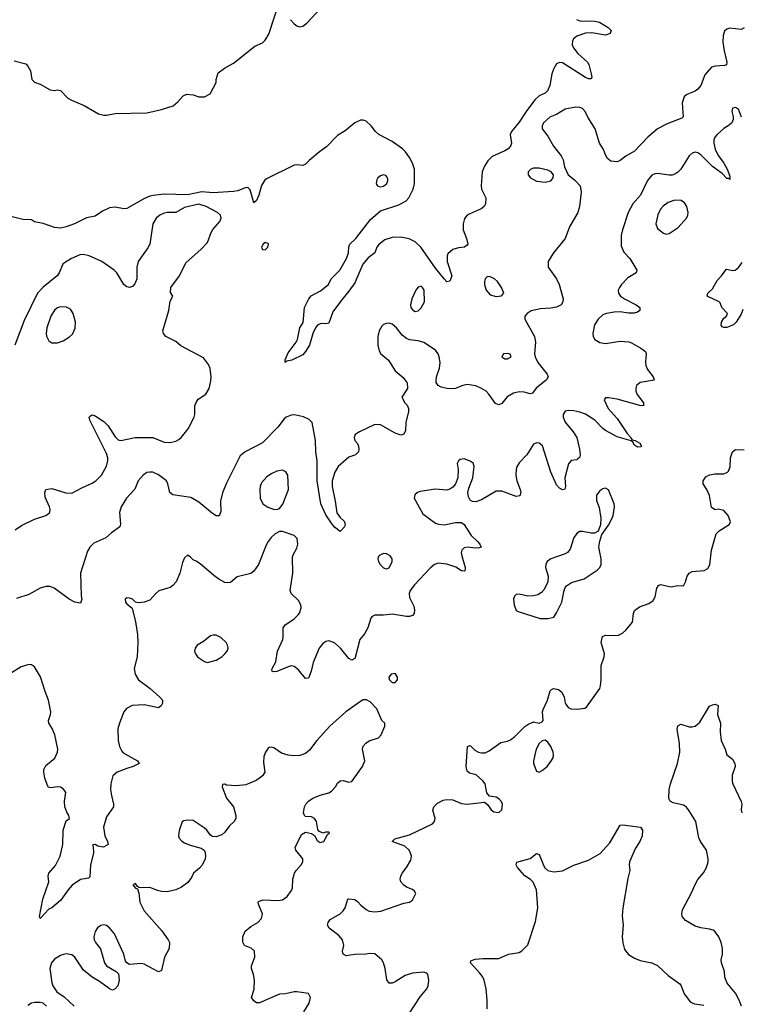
# Model space of a CAD drawing. Header units: inches. Extents: x 1449094 to 1618372, y 389908 to 534307.
# Tile 355 of 494: x 1531128 to 1536130, y 515682 to 522505. Entities that reach past the tile are written whole.
import ezdxf

# ---------------------------------------------------------------- set-up
doc = ezdxf.new("R2010")
doc.units = ezdxf.units.IN
doc.header["$MEASUREMENT"] = 0
doc.layers.add('B5531', color=7, linetype='Continuous')
doc.layers.add('B5532', color=7, linetype='Continuous')

msp = doc.modelspace()

# ---------------------------------------------------------------- linework, layer by layer
at = {"layer": 'B5531', "color": 5}
for points, elevation in [([(1535484.9, 520000), (1535430, 519992.1), (1535404.9, 519970), (1535399, 519950), (1535399.7, 519930), (1535407.9, 519907.9), (1535452.4, 519850), (1535452, 519830), (1535427.9, 519832.1), (1535270, 519874.8), (1535210, 519884.2), (1535190, 519885.2), (1535180.5, 519870), (1535208.3, 519810), (1535270, 519742.8), (1535338.3, 519638.3), (1535364.9, 519610), (1535364.5, 519604.5), (1535374.6, 519594.6), (1535394.8, 519590), (1535426, 519570), (1535438, 519550), (1535434, 519546), (1535410, 519543.7), (1535390, 519557.2), (1535377.5, 519577.5), (1535365.8, 519585.8), (1535270, 519614.8), (1535190, 519657.6), (1535170, 519672.4), (1535115.3, 519730), (1535050, 519770.7), (1535010, 519786), (1534970, 519794.2), (1534930, 519797.6), (1534910, 519792.8), (1534894.6, 519770), (1534894.9, 519750), (1534910, 519717), (1534965.7, 519650), (1534990.2, 519610.2), (1535009.1, 519530), (1535012.6, 519490), (1535007.5, 519472.5), (1534998.2, 519461.8), (1534990, 519455.6), (1534950, 519449.6), (1534931.5, 519428.5), (1534908, 519330), (1534912.2, 519270), (1534907.3, 519252.7), (1534890, 519247.8), (1534870, 519259.6), (1534850, 519280.9), (1534810.8, 519370), (1534751.9, 519551.9), (1534730, 519571.5), (1534710, 519573.6), (1534690, 519563.7), (1534642.8, 519490), (1534590, 519435.4), (1534573.1, 519406.9), (1534568.5, 519390), (1534568, 519350), (1534575.1, 519310), (1534597.8, 519250), (1534600.9, 519230), (1534593.9, 519206.1), (1534570, 519201.1), (1534470, 519237.6), (1534430, 519237.8), (1534330, 519179.2), (1534290, 519164.7), (1534266.2, 519166.2), (1534250, 519176), (1534238, 519198), (1534233.6, 519230), (1534240.8, 519259.2), (1534270, 519331.3), (1534279.5, 519410), (1534271.1, 519431.1), (1534250, 519445.2), (1534210, 519462), (1534182, 519458), (1534170, 519448), (1534161, 519430), (1534167.3, 519387.3), (1534165.5, 519330), (1534148.2, 519290), (1534130, 519267), (1534108.9, 519251.1), (1534090, 519245.1), (1534010, 519252.2), (1533903.4, 519236.6), (1533884.7, 519230), (1533866.8, 519213.2), (1533862.8, 519190), (1533921.5, 519081.5), (1534010, 519016.3), (1534030, 519008.4), (1534070, 519004.9), (1534150, 519021.6), (1534190, 519022), (1534210, 519007.3), (1534256.5, 518930), (1534301.3, 518890), (1534317.1, 518870), (1534326, 518850), (1534315.6, 518844.4), (1534290, 518843.1), (1534230, 518851.1), (1534210, 518846), (1534192.4, 518830), (1534188.9, 518810), (1534191.8, 518790), (1534217.1, 518710), (1534216.3, 518690), (1534210, 518682.7), (1534190, 518685.1), (1534151, 518711), (1534090, 518732.6), (1534030, 518738.4), (1534002.8, 518730), (1533974.4, 518705.6), (1533865.5, 518590), (1533834.9, 518550), (1533828.2, 518530), (1533830, 518502), (1533860.4, 518440.4), (1533865.2, 518414.8), (1533862, 518390), (1533850, 518376), (1533830.4, 518369.6), (1533809.6, 518369.6), (1533710, 518385.1), (1533650, 518378), (1533590, 518379.3), (1533571.3, 518370), (1533563, 518357), (1533541.6, 518290), (1533517.1, 518250), (1533484.9, 518210), (1533454.1, 518085.9), (1533450, 518078), (1533430, 518067.3), (1533410, 518079.6), (1533350.7, 518150.7), (1533310, 518186.3), (1533270, 518200.4), (1533250, 518196.9), (1533230, 518183.5), (1533205, 518150), (1533163.1, 518050), (1533148.5, 517991.5), (1533130, 517942), (1533110, 517939), (1533060.1, 518000.1), (1533030, 518023.7), (1533010, 518027), (1532990, 518021.6), (1532909.5, 517989.5), (1532886.8, 517986.8), (1532878, 517990), (1532876.4, 517996.4), (1532877.2, 518010), (1532903.9, 518056.1), (1532915.6, 518130), (1532951.5, 518210), (1532955.1, 518230), (1532953.6, 518290), (1532967.4, 518312.6), (1533028.5, 518351.5), (1533059.4, 518380.6), (1533067.9, 518392.1), (1533078.4, 518430), (1533076.2, 518450), (1533060.8, 518480.8), (1533010, 518529.4), (1533003, 518550), (1533022.2, 518670), (1533018.3, 518781.7), (1533022.7, 518797.3), (1533050, 518842.8), (1533055.4, 518870), (1533051.1, 518911.1), (1533030, 518932), (1532950, 518959), (1532930, 518959), (1532898.5, 518941.5), (1532870, 518916), (1532850.4, 518889.6), (1532836.1, 518863.9), (1532783.1, 518730), (1532750, 518683.7), (1532730, 518667.6), (1532636.4, 518643.6), (1532590, 518605.1), (1532570, 518602.4), (1532550, 518606.3), (1532507.5, 518627.5), (1532472.7, 518652.7), (1532390, 518726), (1532355.3, 518750), (1532330, 518761.2), (1532310, 518784), (1532290, 518794), (1532270, 518775.3), (1532255.6, 518744.4), (1532238, 518670), (1532212.7, 518610), (1532190, 518583.7), (1532170.8, 518570), (1532092.5, 518547.5), (1532070.4, 518529.6), (1532030, 518483.7), (1531990, 518469.4), (1531950, 518465.2), (1531930, 518468.7), (1531910, 518488.7), (1531890, 518497.2), (1531870, 518499), (1531858, 518490), (1531861, 518470), (1531870, 518458), (1531907.1, 518427.1), (1531930, 518332), (1531944.6, 518244.6), (1531947.3, 518192.7), (1531941.3, 518090), (1531922.4, 518010), (1531928.4, 517970), (1531950.4, 517930), (1532031.1, 517871.1), (1532100.4, 517810), (1532117, 517790), (1532117.3, 517770), (1532108.7, 517750), (1532090, 517737.6), (1531990, 517757.5), (1531908.1, 517751.9), (1531867.5, 517732.5), (1531850.4, 517710), (1531818.7, 517630), (1531809.2, 517590.8), (1531810.3, 517510), (1531820.3, 517470), (1531835.4, 517435.4), (1531845, 517424.9), (1531944, 517370), (1531956, 517350), (1531914.8, 517330), (1531870, 517317.2), (1531802.8, 517290), (1531773.7, 517266.3), (1531759.5, 517210), (1531758, 517170), (1531763.1, 517130), (1531779.1, 517070), (1531777.3, 517050), (1531730, 516981.2), (1531708.8, 516910), (1531716.9, 516850), (1531737.6, 516810), (1531740.5, 516790), (1531707.7, 516772.3), (1531670, 516778), (1531650, 516789.5), (1531631.6, 516788.4), (1531637.5, 516777.5), (1531639.2, 516730), (1531618.5, 516650), (1531614.9, 516565.1), (1531604.5, 516555.5), (1531550, 516547.6), (1531492.4, 516507.6), (1531463.4, 516476.6), (1531410, 516402), (1531351.3, 516350), (1531330, 516342), (1531270, 516278), (1531264, 516290), (1531287.2, 516410), (1531329.6, 516530), (1531324.5, 516570), (1531329.4, 516590), (1531375.1, 516644.9), (1531408.2, 516710), (1531427, 516790), (1531428.7, 516890), (1531450, 516954), (1531473.2, 516970), (1531469.5, 516990), (1531453.8, 517013.8), (1531440.8, 517050), (1531439, 517090), (1531448.2, 517150), (1531441.3, 517161.3), (1531430, 517174.4), (1531410, 517186), (1531390, 517188.7), (1531342.7, 517182.7), (1531326, 517186), (1531302.4, 517250), (1531294, 517290), (1531294.5, 517310), (1531310, 517336.3), (1531371.1, 517388.9), (1531389.6, 517430), (1531392.8, 517450), (1531372.2, 517550), (1531353.4, 517593.4), (1531329.7, 517630), (1531328.4, 517650), (1531342.2, 517690), (1531343.9, 517710), (1531328.4, 517790), (1531303.5, 517850), (1531271, 517951), (1531230, 518022), (1531210, 518034), (1531190, 518037.2), (1531138, 518022), (1531070, 517979.6)], 560), ([(1531097.2, 518970), (1531140.1, 518999.9), (1531230, 519043.8), (1531308.7, 519070), (1531336, 519090), (1531339.3, 519110), (1531335.1, 519130), (1531304.1, 519195.9), (1531300.9, 519230), (1531309.6, 519250.4), (1531350, 519256.3), (1531447, 519227), (1531490, 519225.3), (1531557.8, 519262.2), (1531630, 519292.8), (1531655, 519310), (1531694.4, 519350), (1531730, 519410.5), (1531739.8, 519450), (1531738.9, 519470), (1531730, 519498.4), (1531613.2, 519730), (1531609, 519750), (1531619, 519761), (1531630, 519766), (1531650, 519760.7), (1531710, 519722), (1531740.4, 519690), (1531790, 519614.4), (1531810, 519594.4), (1531830, 519590.3), (1531929.3, 519609.3), (1532050, 519610.1), (1532130, 519578.2), (1532170, 519574.8), (1532210, 519585.2), (1532230, 519596.5), (1532250, 519612.6), (1532295.8, 519670), (1532336.8, 519750), (1532342.4, 519770), (1532341, 519830), (1532350, 519853.4), (1532365.2, 519874.8), (1532418.3, 519910), (1532440.4, 519950), (1532450.9, 519990), (1532452, 520000)], 540), ([(1533805.6, 520000), (1533813.4, 519990), (1533817.3, 519950), (1533778, 519890), (1533798.8, 519850), (1533814, 519834), (1533823.8, 519810), (1533823.1, 519790), (1533805.3, 519714.7), (1533801.3, 519658.7), (1533790, 519633.2), (1533770, 519627.3), (1533730, 519639.6), (1533630, 519696.9), (1533590, 519699.5), (1533482.8, 519650), (1533454, 519630), (1533445.5, 519610), (1533450.6, 519590), (1533468.7, 519568.7), (1533475.8, 519550), (1533479.5, 519530), (1533476.4, 519510), (1533454.8, 519490), (1533410, 519473.1), (1533336.6, 519410), (1533312.3, 519370), (1533293, 519310), (1533293.7, 519270), (1533315.6, 519170), (1533327.3, 519087.3), (1533350, 519054.8), (1533377.3, 519030), (1533384.9, 519010), (1533380.5, 518990), (1533350, 518959.3), (1533310, 518988.2), (1533290, 519015.6), (1533250, 519073.6), (1533214.5, 519150), (1533189.1, 519310), (1533190.6, 519449.4), (1533180.5, 519510), (1533177.6, 519590), (1533154.2, 519714.2), (1533135.5, 519735.5), (1533094.2, 519754.2), (1533032.1, 519767.9), (1533010, 519765.4), (1532975.5, 519750), (1532961.7, 519738.3), (1532917.9, 519682.1), (1532810, 519572.1), (1532690.4, 519510), (1532657.2, 519482.8), (1532558.9, 519290), (1532534.3, 519225.7), (1532520.8, 519170), (1532523, 519097), (1532510, 519067), (1532490, 519068.3), (1532463.4, 519083.4), (1532370, 519161.1), (1532314.6, 519194.6), (1532190, 519213.6), (1532169.6, 519230), (1532154.7, 519290), (1532145.1, 519310), (1532090, 519350.8), (1532050, 519369.7), (1532030, 519370.9), (1532010, 519367.8), (1531983.7, 519350), (1531948.8, 519310), (1531927.1, 519252.9), (1531868.8, 519190), (1531830.3, 519130), (1531818.9, 519090), (1531826, 519010), (1531822, 518990), (1531764, 518950), (1531724.6, 518915.4), (1531642, 518878), (1531613.1, 518850), (1531596.7, 518823.3), (1531548.9, 518670), (1531554, 518514), (1531559.1, 518490), (1531550, 518462), (1531509.4, 518469.4), (1531470, 518489), (1531366.2, 518566.2), (1531336.4, 518576.4), (1531310, 518578.3), (1531270, 518566.6), (1531190, 518523.1), (1531105.1, 518494.9)], 540), ([(1534768.6, 520000), (1534708.4, 519951.6), (1534682, 519918), (1534667.1, 519912.9), (1534624.4, 519924.4), (1534590, 519927.1), (1534550, 519918), (1534507.7, 519892.3), (1534470, 519846.6), (1534450, 519836), (1534425.4, 519845.4), (1534380.5, 519910), (1534360.5, 519930), (1534329.6, 519950), (1534290, 519967.6), (1534230, 519976.8), (1534192.1, 519967.9), (1534150, 519949.7), (1534130, 519946.9), (1534090, 519949.7), (1534050, 519959.7), (1534029.2, 519970), (1534014.5, 519990), (1534015.5, 520000)], 540), ([(1533826.2, 515613.8), (1533904.9, 515735.1), (1533949.7, 515790.3), (1533959.6, 515810), (1533964.7, 515850), (1533956.9, 515890), (1533950, 515898.4), (1533930, 515904.2), (1533850, 515897.1), (1533799.1, 515880.9), (1533730, 515837.7), (1533710, 515829.7), (1533690, 515829.5), (1533672.8, 515852.8), (1533662, 515930), (1533649.7, 515969.7), (1533638, 515990), (1533590, 516031.8), (1533550, 516035.1), (1533530.3, 516029.7), (1533450, 516028.4), (1533390, 516019.3), (1533370, 516029.2), (1533366.6, 516050), (1533374.5, 516090), (1533366, 516130), (1533339.3, 516159.3), (1533273.2, 516210), (1533261.2, 516230), (1533265.2, 516250), (1533281.2, 516270), (1533349.4, 516310), (1533369.6, 516330), (1533384.5, 516350), (1533402, 516410), (1533406.8, 516413.2), (1533450, 516407.7), (1533470, 516395.5), (1533492.7, 516370), (1533530, 516339.5), (1533550, 516328.8), (1533590, 516322.6), (1533632.2, 516327.8), (1533790, 516382.8), (1533829.3, 516390.7), (1533850, 516404.7), (1533873.2, 516450), (1533865.6, 516465.6), (1533850, 516479), (1533810, 516494), (1533790, 516509), (1533769.3, 516530), (1533766, 516550), (1533769.4, 516570), (1533779.3, 516590), (1533809.5, 516630), (1533838.6, 516681.4), (1533844.2, 516710), (1533838, 516730), (1533827.1, 516750), (1533797.7, 516777.7), (1533710, 516811), (1533729, 516830), (1533830, 516855.9), (1533990, 516933), (1534003.6, 516950), (1534008.3, 516970), (1533991.3, 517028.7), (1533998, 517050), (1534023.1, 517076.9), (1534062.9, 517097.1), (1534090, 517101.1), (1534130, 517098.4), (1534190, 517074.4), (1534230, 517068.4), (1534350, 517082.8), (1534370, 517066.8), (1534396.3, 517030), (1534415.6, 517015.6), (1534450, 517010.5), (1534471.3, 517030), (1534473.7, 517070), (1534465.6, 517090), (1534450, 517107.3), (1534430, 517117.6), (1534385.6, 517125.6), (1534367.2, 517147.2), (1534354, 517210), (1534338.7, 517230), (1534291.6, 517271.6), (1534245.2, 517285.2), (1534230, 517297.2), (1534222, 517330), (1534232.1, 517467.9), (1534250, 517474.9), (1534284.1, 517444.1), (1534309.4, 517429.4), (1534330, 517424.2), (1534354.1, 517425.9), (1534382, 517438), (1534464.1, 517495.9), (1534510, 517506), (1534530, 517514.9), (1534561.2, 517538.8), (1534630, 517608), (1534650, 517622), (1534690, 517639.1), (1534730, 517630.6), (1534750, 517638.8), (1534756.2, 517650), (1534752, 517708), (1534755.9, 517724.1), (1534787.3, 517790), (1534805.6, 517854.4), (1534815.1, 517864.9), (1534828, 517870), (1534863.4, 517863.4), (1534886.2, 517846.2), (1534902.4, 517810), (1534908.7, 517770), (1534930, 517739.3), (1534950, 517730.4), (1534991.5, 517728.5), (1535045.6, 517734.4), (1535058, 517742), (1535149.3, 517870), (1535154.5, 517890), (1535159.5, 517930), (1535158, 518030), (1535179.3, 518090), (1535180.9, 518110), (1535159.3, 518190), (1535169.2, 518230), (1535190, 518240.7), (1535250, 518237.1), (1535279.6, 518240.4), (1535305.8, 518254.2), (1535330, 518274), (1535377, 518330), (1535382.7, 518390), (1535389.3, 518410.7), (1535424.1, 518435.9), (1535490, 518460.7), (1535519.1, 518480.9), (1535533.8, 518506.2), (1535545.2, 518565.2), (1535556, 518584), (1535570, 518591), (1535644, 518576), (1535690, 518584.7), (1535730, 518582), (1535744, 518610), (1535754, 518650), (1535768, 518670), (1535790, 518681), (1535872.7, 518687.3), (1535898, 518702), (1535912.7, 518727.3), (1535922.7, 518830), (1535957.2, 518942.8), (1535977.5, 518962.5), (1536038.6, 519001.4), (1536048.7, 519010), (1536054.6, 519025.4), (1536039.3, 519070), (1536010, 519105.2), (1535970, 519112.3), (1535949.4, 519109.4), (1535924.5, 519124.5), (1535910, 519208.7), (1535891.6, 519250), (1535866.6, 519290), (1535867, 519310), (1535883.5, 519336.5), (1535910, 519352.2), (1535950, 519358.7), (1536010, 519359.3), (1536034, 519370), (1536042.5, 519377.5), (1536054.3, 519405.7), (1536056.3, 519470), (1536068.3, 519511.7), (1536090, 519526), (1536150, 519525.7)], 560), ([(1533098.4, 515630), (1533134.5, 515690), (1533144.5, 515730), (1533130, 515757.2), (1533050, 515768.3), (1533030, 515768.4), (1532970, 515754), (1532928.4, 515751.6), (1532790, 515692.7), (1532770, 515693.2), (1532750, 515706), (1532734, 515730), (1532752.3, 515787.7), (1532755.1, 515850), (1532749.6, 515890), (1532734, 515930), (1532734, 515950), (1532757.4, 516010), (1532755.1, 516050), (1532732.4, 516072.4), (1532685.2, 516090), (1532673.6, 516113.6), (1532674.7, 516150), (1532691.2, 516190), (1532730, 516221.5), (1532779.5, 516250), (1532803.8, 516276.2), (1532811.8, 516310), (1532784.7, 516370), (1532780.9, 516390), (1532784.4, 516395.6), (1532814.6, 516405.4), (1532918.4, 516401.6), (1532950, 516405.5), (1532982.4, 516430), (1533011.8, 516470), (1533019.6, 516490), (1533020.7, 516550), (1533033.3, 516590), (1533043.5, 516610), (1533079.6, 516650), (1533091.3, 516670), (1533091.1, 516691.1), (1533042, 516750), (1533038, 516770), (1533082, 516858), (1533110, 516874.8), (1533150, 516866), (1533171.6, 516851.6), (1533190, 516818), (1533210, 516804), (1533235.3, 516810), (1533262, 516858), (1533275.3, 516870), (1533270, 516875.3), (1533250, 516875.3), (1533230, 516868), (1533202, 516882), (1533194.6, 516894.6), (1533185.1, 516950), (1533171.8, 516970), (1533150, 516980.7), (1533110, 516984), (1533102, 516990), (1533096, 517010), (1533102, 517050), (1533112, 517070), (1533129.6, 517090), (1533159.3, 517110), (1533210, 517132.2), (1533270, 517148.5), (1533290, 517159.3), (1533316.2, 517190), (1533330, 517214.8), (1533350, 517231), (1533370, 517234), (1533410, 517222), (1533430, 517227.3), (1533504.7, 517330), (1533521.1, 517370), (1533505.1, 517450), (1533509.7, 517470.3), (1533527.8, 517492.2), (1533550, 517508), (1533615.1, 517530), (1533634, 517550), (1533659, 517610), (1533658, 517630), (1533638, 517650), (1533604, 517730), (1533558.3, 517778.3), (1533531.2, 517791.2), (1533510, 517791.3), (1533490, 517781.6), (1533388.2, 517710), (1533278.7, 517610), (1533186.7, 517510), (1533137, 517443), (1533110, 517419.7), (1533070, 517406.9), (1533030, 517405.1), (1532989.7, 517409.7), (1532943.5, 517423.5), (1532890, 517459), (1532870, 517464), (1532858, 517462), (1532850, 517458), (1532830.7, 517429.3), (1532820.5, 517399.5), (1532818.5, 517358.5), (1532826.8, 517290), (1532810, 517265.2), (1532791, 517250), (1532766.2, 517233.8), (1532696.1, 517203.9), (1532630, 517196.2), (1532562, 517202), (1532550, 517208), (1532534, 517206), (1532532, 517190), (1532560.5, 517110), (1532610.7, 517050), (1532626, 516990), (1532625.5, 516970), (1532614.9, 516950), (1532581.1, 516918.9), (1532550, 516874.5), (1532530, 516856.2), (1532490, 516842.7), (1532464.5, 516844.5), (1532450, 516854), (1532425.2, 516890), (1532406.2, 516906.2), (1532330, 516955.6), (1532290, 516959.5), (1532265.2, 516954.8), (1532253.7, 516946.3), (1532232.5, 516887.5), (1532228, 516850), (1532234.2, 516834.2), (1532251.9, 516811.9), (1532270, 516800.4), (1532310, 516784.9), (1532385.2, 516765.2), (1532406, 516750), (1532413.4, 516733.4), (1532415.5, 516710), (1532412.4, 516690), (1532393.5, 516646.5), (1532375.2, 516624.8), (1532333.7, 516590), (1532319.5, 516560.5), (1532293.4, 516526.6), (1532250, 516494.3), (1532210, 516475.1), (1532150, 516462.9), (1532110, 516463.6), (1532082, 516470), (1532030, 516491.5), (1531968.7, 516488.7), (1531952.7, 516492.7), (1531941.2, 516501.2), (1531930, 516519), (1531912, 516510), (1531930, 516486.8), (1531943.6, 516483.6), (1531953.2, 516453.2), (1531959.5, 516390), (1531990, 516330.7), (1532112, 516192), (1532157.8, 516130), (1532165.8, 516110), (1532164.2, 516070), (1532131.1, 516008.9), (1532110, 515916), (1532090, 515906.6), (1531990, 515961.7), (1531970, 515965.7), (1531890, 515958.4), (1531870, 515969.2), (1531862, 515982), (1531849.6, 516030), (1531785.4, 516170), (1531750, 516213.3), (1531730, 516229.6), (1531710, 516233.3), (1531690, 516229.6), (1531667.3, 516212.7), (1531650, 516186), (1531641.5, 516150), (1531644, 516130), (1531654, 516110), (1531687.4, 516067.4), (1531715.3, 515970), (1531730.4, 515950), (1531796, 515910), (1531812.5, 515892.5), (1531817.1, 515850), (1531807.3, 515810), (1531790, 515789.4), (1531770, 515780.9), (1531750, 515789.3), (1531680.3, 515840.3), (1531629.9, 515869.8), (1531570, 515919.1), (1531510, 516009.7), (1531490, 516025.4), (1531450, 516032.4), (1531431.6, 516028.5), (1531410, 516020.5), (1531370, 515995.1), (1531348.9, 515970), (1531337.4, 515930), (1531350, 515831.3), (1531356.5, 515810), (1531386, 515770), (1531435.2, 515735.2), (1531504.9, 515670)], 580), ([(1536132.3, 515670), (1536116, 515710), (1536090, 515759), (1536032.7, 515830), (1536016, 515870), (1536014, 515910), (1535993.3, 515970), (1535991.3, 515990), (1535998.9, 516030), (1535998.9, 516070), (1535991.2, 516110), (1535974.7, 516150), (1535950, 516184.5), (1535935.6, 516195.6), (1535910, 516204.2), (1535850, 516211.5), (1535810, 516224.2), (1535742.6, 516262.6), (1535720.5, 516290), (1535717.4, 516310), (1535723.3, 516336.7), (1535786.1, 516453.9), (1535810, 516513.4), (1535830, 516547.7), (1535867.2, 516592.8), (1535888, 516630), (1535899.7, 516670), (1535900.4, 516690), (1535888, 516750), (1535847.3, 516810), (1535836.3, 516836.3), (1535815.6, 516950), (1535770, 517022), (1535750, 517048.7), (1535730, 517062), (1535658, 517078), (1535638, 517090), (1535629, 517109), (1535629.4, 517170), (1535638.4, 517210), (1535687, 517350), (1535703.7, 517430), (1535702, 517490), (1535686, 517590), (1535690, 517611.3), (1535710, 517624.7), (1535770, 517605.5), (1535790, 517604.9), (1535810, 517610.7), (1535843.3, 517636.7), (1535910, 517747.3), (1535930, 517758), (1535950, 517762), (1535970, 517752), (1535965.7, 517690), (1535986.4, 517630), (1535984.9, 517570), (1535990.5, 517510.5), (1536018.8, 517450), (1536030.7, 517410.7), (1536070, 517381), (1536084.9, 517350), (1536088, 517330), (1536068, 517270), (1536067.1, 517227.1), (1536071, 517210), (1536128.3, 517088.3), (1536133, 517070), (1536128.8, 517030), (1536134.9, 517010)], 540), ([(1534369.6, 515650.3), (1534369.6, 515710), (1534360.8, 515790), (1534347.8, 515850), (1534336.1, 515876.1), (1534318.8, 515898.8), (1534253.2, 515970), (1534255.3, 515984.7), (1534285.4, 515994.6), (1534340, 516000), (1534450, 515999), (1534515.3, 516030), (1534590, 516042), (1534610, 516053.4), (1534650, 516094.8), (1534704.4, 516255.6), (1534719.8, 516350), (1534710, 516475.1), (1534687.9, 516528), (1534670, 516547.6), (1534630, 516572.7), (1534579.5, 516630), (1534569.3, 516650), (1534573.6, 516666.4), (1534666.5, 516693.5), (1534710, 516726.8), (1534730, 516721), (1534765.3, 516630), (1534790, 516610.3), (1534830, 516600.3), (1534890, 516608.4), (1534970, 516647.3), (1535070, 516680.5), (1535152.4, 516727.6), (1535218.6, 516801.4), (1535290, 516924.7), (1535310, 516926), (1535432, 516910), (1535444.7, 516890), (1535442.8, 516850), (1535427.7, 516810), (1535396.7, 516763.3), (1535354.4, 516670), (1535352.7, 516650), (1535358.4, 516610), (1535344.7, 516555.3), (1535308.4, 516350), (1535305.5, 516294.5), (1535310.3, 516230), (1535305.3, 516150), (1535309.1, 516109.1), (1535321.4, 516061.4), (1535347.2, 516027.2), (1535390, 516001.3), (1535430, 515984.9), (1535510, 515970.4), (1535550.3, 515950.3), (1535622.3, 515882.3), (1535704.1, 515824.1), (1535714, 515810), (1535735.2, 515755.2), (1535777.5, 515697.5), (1535806.6, 515686.6), (1535870, 515676.3)], 540), ([(1531313.5, 515670), (1531290, 515689.7), (1531270, 515695.3), (1531230, 515695.1), (1531210, 515689.7), (1531185.3, 515674.7)], 580)]:
    msp.add_lwpolyline(points, dxfattribs=dict(at, elevation=elevation))
for points, elevation in [([(1532950, 519382.9), (1532910, 519376.3), (1532870, 519358.9), (1532841.5, 519338.5), (1532804.5, 519295.6), (1532794, 519270), (1532791.6, 519250), (1532795.8, 519190), (1532814, 519150), (1532847.5, 519127.5), (1532886.3, 519113.7), (1532910, 519110.5), (1532930, 519117.3), (1532952.4, 519147.6), (1532991.1, 519250), (1532987.3, 519350), (1532973, 519373)], 560), ([(1535190, 519259), (1535170, 519253.2), (1535150, 519239.3), (1535126, 519210), (1535126.9, 519173.1), (1535145.3, 519125.3), (1535156.5, 519050), (1535155.2, 519004.8), (1535138.5, 518961.5), (1535113.7, 518946.3), (1535090, 518946.6), (1535030, 518959.7), (1535010, 518957.6), (1534991.8, 518948.2), (1534970, 518916), (1534943.8, 518836.2), (1534926, 518814), (1534910, 518803.5), (1534810.7, 518770), (1534785.5, 518750), (1534774.9, 518730), (1534774, 518710), (1534790.3, 518650), (1534788.5, 518610), (1534763, 518557), (1534745.1, 518534.9), (1534719.6, 518520.4), (1534690, 518513.3), (1534650, 518511.5), (1534590, 518523.7), (1534570, 518521.2), (1534558.8, 518510), (1534550.8, 518490), (1534554.8, 518450), (1534570, 518412), (1534583.5, 518403.5), (1534736.1, 518356.1), (1534790, 518354.9), (1534830, 518365.5), (1534850, 518394.8), (1534877.6, 518450), (1534885.6, 518470), (1534899.1, 518540.9), (1534909.5, 518570), (1534918.6, 518581.4), (1534953.6, 518606.4), (1535040.9, 518630), (1535131.5, 518690), (1535149.6, 518710), (1535158, 518730), (1535159.6, 518770), (1535143.7, 518850), (1535149.4, 518890.6), (1535163.2, 518936.8), (1535210, 519002.8), (1535233.6, 519046.4), (1535242.4, 519070), (1535251.6, 519130), (1535249.4, 519150), (1535210, 519248)], 580), ([(1533650, 518806), (1533624.5, 518795.5), (1533614.8, 518785.2), (1533610.8, 518770), (1533614.8, 518750), (1533626.8, 518730), (1533650, 518707.3), (1533670, 518700.7), (1533690, 518706.8), (1533709.5, 518750), (1533709.5, 518770), (1533697, 518790), (1533670, 518802.9)], 560), ([(1532490, 518240.9), (1532470, 518240.9), (1532450, 518235.1), (1532403.1, 518196.9), (1532357.3, 518170), (1532344, 518150), (1532340.7, 518130), (1532346.8, 518110), (1532361, 518090), (1532410, 518057.3), (1532430.7, 518050.7), (1532490, 518068), (1532529.2, 518090), (1532549.3, 518110), (1532566, 518130), (1532572, 518150), (1532569.3, 518170), (1532558, 518190), (1532523.3, 518223.3)], 580), ([(1533730, 517974), (1533702, 517970), (1533686, 517950), (1533690, 517934), (1533710, 517912), (1533730, 517912), (1533748, 517930), (1533748, 517950)], 580), ([(1534770, 517512.7), (1534750, 517509.2), (1534730, 517489.2), (1534708.2, 517450), (1534690.6, 517370.6), (1534690.7, 517350), (1534710, 517298), (1534730, 517291.3), (1534750, 517302.8), (1534784, 517330), (1534810, 517364.7), (1534825.2, 517390), (1534829.2, 517410), (1534826, 517430), (1534809.3, 517470), (1534790, 517499)], 560)]:
    msp.add_lwpolyline(points, close=True, dxfattribs=dict(at, elevation=elevation))
at = {"layer": 'B5532', "color": 5}
for points, elevation in [([(1531090, 522221), (1531170, 522198.8), (1531183.8, 522183.8), (1531202.8, 522150), (1531212, 522090), (1531231.1, 522071.1), (1531270, 522058), (1531338, 522018), (1531370, 522014.8), (1531390, 522018.8), (1531410, 522014.8), (1531462.4, 521962.4), (1531486.4, 521946.4), (1531574, 521910), (1531673, 521853), (1531710, 521843.6), (1531730, 521843.6), (1531790, 521854), (1532010, 521860.3), (1532110, 521881.7), (1532191.1, 521908.9), (1532225.1, 521934.9), (1532262, 521978), (1532286, 521990), (1532330, 521984), (1532370, 521971), (1532410, 521971), (1532449.1, 521990.9), (1532488.7, 522070), (1532488.9, 522091.1), (1532503.1, 522136.9), (1532548.7, 522170), (1532610, 522202.8), (1532758.4, 522321.6), (1532810, 522343.8), (1532830, 522364), (1532854.2, 522405.9), (1532930, 522631.3)], 520), ([(1533005.3, 522505.3), (1533030, 522476.1), (1533050, 522461.8), (1533070, 522455.8), (1533090, 522459.6), (1533119.3, 522480.7), (1533210, 522580.3)], 520), ([(1534987.4, 522507.4), (1535010, 522497.5), (1535115.3, 522495.3), (1535147.1, 522487.1), (1535208, 522450), (1535227.7, 522430), (1535220.7, 522410), (1535190, 522397.7), (1535095.2, 522415.2), (1535050, 522412.3), (1534989.1, 522390), (1534967.5, 522372.5), (1534960.8, 522359.2), (1534958, 522330), (1534966.3, 522310), (1534997.6, 522270), (1535064.4, 522210), (1535074.2, 522194.2), (1535090.3, 522129.7), (1535093.4, 522106.6), (1535090, 522095.3), (1535070, 522094.7), (1535050, 522103.5), (1534890, 522205.3), (1534870, 522208.9), (1534850, 522199.9), (1534830, 522167.7), (1534816.5, 522130), (1534803.6, 522050), (1534787.4, 522012.6), (1534770, 521995.9), (1534730, 521978.3), (1534699.1, 521950), (1534639, 521870), (1534590, 521794), (1534537, 521730), (1534528.5, 521710), (1534537, 521650), (1534531.3, 521628.7), (1534513, 521610), (1534490, 521596.3), (1534403.7, 521556.3), (1534373.3, 521526.7), (1534350.3, 521490), (1534334.4, 521450), (1534326.6, 521353.4), (1534330.3, 521330), (1534358.4, 521270), (1534357.3, 521230), (1534347.7, 521210), (1534326.4, 521193.6), (1534243, 521157), (1534230, 521149.5), (1534211.7, 521128.3), (1534201.1, 521090), (1534202, 521050), (1534225.5, 520990), (1534234, 520950), (1534230, 520942), (1534212, 520930), (1534170, 520924.7), (1534130, 520913.6), (1534096.5, 520883.5), (1534090.3, 520869.7), (1534091.6, 520830), (1534124.4, 520730), (1534110, 520694), (1534090, 520689), (1534070, 520709.6), (1534010, 520782.7), (1533909.3, 520929.3), (1533870, 520966.4), (1533827.2, 520987.2), (1533770, 520997.7), (1533710, 520995.4), (1533659.7, 520980.3), (1533620.7, 520950), (1533603.9, 520930), (1533588.7, 520890), (1533544.6, 520855.4), (1533506.8, 520810), (1533450, 520682.2), (1533410, 520623.1), (1533358.5, 520561.5), (1533299.6, 520480.4), (1533270, 520402), (1533250, 520397.2), (1533230, 520400.9), (1533210, 520398), (1533192.3, 520387.7), (1533182.8, 520377.2), (1533163.4, 520336.6), (1533137.6, 520250), (1533110, 520207), (1533090, 520182.7), (1533014.9, 520145.1), (1532980.7, 520139.3), (1532968, 520130), (1532969.2, 520149.2), (1532990, 520197.3), (1533044, 520270), (1533054, 520290), (1533069.5, 520370), (1533092.7, 520407.3), (1533103.1, 520510), (1533131.7, 520570), (1533149.1, 520590.9), (1533214.1, 520625.9), (1533269.4, 520670.6), (1533288.2, 520710), (1533346.2, 520770), (1533393.5, 520850), (1533408.2, 520890), (1533409.8, 520930.2), (1533416.3, 520950), (1533459.1, 520990), (1533559, 521121), (1533630, 521180.8), (1533756.7, 521223.3), (1533807.3, 521250), (1533825.4, 521270), (1533855.7, 521330), (1533864.7, 521370), (1533863.7, 521470), (1533852, 521512), (1533830.4, 521550.4), (1533802.6, 521590), (1533782, 521610), (1533710, 521661.6), (1533617, 521710), (1533594.5, 521730), (1533565.2, 521770), (1533530, 521801.2), (1533510, 521809.2), (1533490, 521809.3), (1533450, 521789.4), (1533384.5, 521735.6), (1533330, 521701.6), (1533255, 521625), (1533205.3, 521590), (1533134.2, 521530), (1533110, 521503.9), (1533090, 521494.6), (1533050, 521500.2), (1533030, 521497.2), (1532838.7, 521401.3), (1532825.4, 521390), (1532804.2, 521355.8), (1532786.5, 521290), (1532770, 521251.6), (1532750, 521237), (1532726.4, 521326.4), (1532710, 521342.4), (1532690, 521339.9), (1532639.8, 521320.2), (1532610, 521315.6), (1532470, 521305.1), (1532390, 521312.1), (1532290, 521290.9), (1532130, 521295.2), (1532053.3, 521286.7), (1532030, 521282), (1531994, 521266), (1531870, 521195.8), (1531850, 521194.7), (1531790, 521205.1), (1531750, 521201.3), (1531702.4, 521177.6), (1531650, 521142.9), (1531590, 521131.2), (1531507.3, 521090), (1531450, 521068.7), (1531410, 521061), (1531370, 521065.1), (1531290, 521094), (1531230, 521104), (1531210, 521119), (1531150, 521121.2), (1530983.3, 521163.3)], 520), ([(1536150, 522449), (1536130, 522437.4), (1536050, 522446.2), (1536030, 522440.5), (1536014.7, 522425.3), (1536004.1, 522395.9), (1536001.7, 522350), (1536010.7, 522290), (1536031.2, 522210), (1536028.4, 522191.6), (1536013.1, 522186.9), (1535950, 522183.1), (1535924, 522176), (1535877.4, 522122.6), (1535850, 522049.2), (1535830, 522022.7), (1535810.4, 522009.7), (1535752.8, 521987.2), (1535734.8, 521970), (1535720.5, 521930), (1535727.9, 521832.1), (1535718.3, 521821.7), (1535615.9, 521784.1), (1535550.2, 521749.8), (1535482, 521690), (1535390, 521594), (1535330, 521559.5), (1535291.6, 521528.5), (1535270, 521520.7), (1535225.1, 521525.1), (1535202.7, 521542.7), (1535187.9, 521567.9), (1535172.7, 521610), (1535147, 521650), (1535116.3, 521750), (1535066.6, 521830), (1535048.7, 521868.7), (1535028.7, 521888.7), (1535010, 521896), (1534981.8, 521898.2), (1534910, 521884.4), (1534850, 521848.2), (1534803, 521830), (1534758.7, 521790), (1534748.9, 521770), (1534750.4, 521750), (1534790, 521697.1), (1534828.7, 521628.7), (1534882.2, 521562.2), (1534894.4, 521534.4), (1534905.4, 521485.4), (1534930, 521430.8), (1534974.6, 521394.6), (1535013.2, 521353.2), (1535020.7, 521310), (1535007.7, 521210), (1534998, 521170), (1534939.3, 521070), (1534910.4, 520990), (1534827.7, 520890), (1534790.5, 520829.5), (1534790.6, 520790), (1534848.6, 520708.6), (1534867.7, 520670), (1534896.3, 520570), (1534893.4, 520550), (1534880.7, 520530), (1534850, 520514), (1534810, 520506.3), (1534738, 520502), (1534673, 520487), (1534644.7, 520470), (1534630.8, 520450), (1534630.8, 520430), (1534696.3, 520310), (1534704, 520270), (1534696, 520190), (1534701, 520170), (1534720.7, 520130), (1534784, 520050), (1534790.8, 520030), (1534781, 520010), (1534768.6, 520000)], 540), ([(1536131.8, 521830), (1536110, 521884), (1536090, 521896), (1536068.9, 521891.1), (1536063.8, 521870), (1536073, 521833), (1536073.2, 521813.2), (1536063.8, 521790), (1536046.8, 521773.2), (1536010, 521751.1), (1535963.2, 521710), (1535946, 521690), (1535939.8, 521670), (1535939.5, 521650), (1535950, 521608.8), (1535968.7, 521568.7), (1536010.2, 521510), (1536032.2, 521470), (1536050, 521422), (1536050, 521398), (1536044, 521404), (1536030, 521404.5), (1535998.5, 521438.5), (1535930, 521488.8), (1535850, 521569), (1535830, 521582.2), (1535810, 521586.6), (1535790, 521579.2), (1535770, 521561.1), (1535710, 521469.7), (1535690.9, 521449.1), (1535670, 521435.6), (1535650, 521428.1), (1535630, 521427.3), (1535550, 521439.1), (1535530, 521437.5), (1535510, 521428.6), (1535480.7, 521390), (1535431.1, 521290), (1535379.1, 521230), (1535346.7, 521170), (1535305.8, 521050), (1535298.5, 521010), (1535298.3, 520938.3), (1535315.2, 520895.2), (1535357.6, 520850), (1535406.7, 520770), (1535401.6, 520750), (1535344.4, 520715.6), (1535300.8, 520670), (1535285.8, 520650), (1535277.8, 520630), (1535279, 520610), (1535293.1, 520590), (1535320.3, 520570), (1535402, 520530), (1535418, 520518), (1535427.7, 520510), (1535427.3, 520490), (1535410, 520478.4), (1535387.3, 520472.7), (1535349, 520471), (1535290, 520479.9), (1535250, 520479.5), (1535194.8, 520470), (1535170, 520459.2), (1535137.4, 520430), (1535112.9, 520390), (1535101.3, 520330), (1535103.8, 520310), (1535115.5, 520290), (1535149.1, 520269.1), (1535190, 520262), (1535290, 520276.9), (1535350, 520273.4), (1535370, 520266.7), (1535434, 520230), (1535465.5, 520205.5), (1535470.3, 520190), (1535465.5, 520134.5), (1535469.4, 520109.4), (1535481.2, 520081.2), (1535519.5, 520030), (1535526.8, 520010), (1535515.6, 520004.4), (1535484.9, 520000)], 560), ([(1532452, 520000), (1532455.1, 520030), (1532448.3, 520088.3), (1532436.4, 520116.4), (1532401, 520161), (1532245.4, 520245.4), (1532210, 520276), (1532142, 520310), (1532124, 520330), (1532119, 520350), (1532162, 520490), (1532170, 520554), (1532188.7, 520590), (1532174, 520614), (1532175.1, 520650), (1532235.1, 520730), (1532280.1, 520819.9), (1532385.8, 520914.2), (1532430, 520961), (1532454.7, 521030), (1532467.7, 521052.3), (1532514.2, 521105.9), (1532523.7, 521130), (1532519.3, 521150), (1532499.3, 521170), (1532420.5, 521210), (1532370, 521227.2), (1532270, 521204.1), (1532210, 521168.6), (1532150, 521169.7), (1532130, 521164), (1532099.1, 521150), (1532072.7, 521130), (1532050.4, 521090), (1532030, 520949.2), (1532016.7, 520923.3), (1531948.2, 520830), (1531939.3, 520790), (1531939.1, 520710), (1531925.8, 520674.2), (1531910, 520657.2), (1531890, 520649.3), (1531870, 520653.2), (1531849.2, 520670), (1531801.3, 520750), (1531782.4, 520770), (1531696.4, 520830), (1531610, 520867.9), (1531570, 520877.2), (1531544.8, 520875.2), (1531487.3, 520850), (1531438.7, 520821.3), (1531427.7, 520810), (1531402, 520750), (1531387, 520730), (1531290, 520652.6), (1531250.9, 520609.1), (1531158.9, 520421.1), (1531094.4, 520250)], 540), ([(1536142, 520498), (1536130, 520465.2), (1536094.9, 520410), (1536076.3, 520390), (1536030, 520372.3), (1536010, 520372.7), (1535997.2, 520377.2), (1535990, 520388), (1535992.7, 520410), (1536010, 520436), (1536028.7, 520450), (1536035.3, 520470), (1535994.5, 520510), (1535983, 520543), (1535976, 520550), (1535892.7, 520590), (1535898, 520610), (1535930, 520639.3), (1535962.4, 520697.6), (1535993.6, 520730), (1536025.8, 520774.2), (1536030, 520777.3), (1536070, 520767.2), (1536088, 520770), (1536111.8, 520788.2), (1536136.5, 520823.5)], 560), ([(1534015.5, 520000), (1534018.4, 520030), (1534038.7, 520090), (1534042, 520130), (1534036, 520170), (1534028.3, 520190), (1534010, 520216.3), (1533930, 520269.4), (1533890, 520280.9), (1533830, 520287), (1533810, 520295.1), (1533779.7, 520319.7), (1533740.7, 520370), (1533710, 520395.6), (1533690, 520401.6), (1533670, 520400.7), (1533650, 520392.3), (1533638.7, 520381.3), (1533620.4, 520350), (1533610.3, 520310), (1533610.3, 520250), (1533618.7, 520210), (1533630.5, 520190), (1533684.9, 520144.9), (1533730, 520073), (1533785.5, 520025.5), (1533805.6, 520000)], 540)]:
    msp.add_lwpolyline(points, dxfattribs=dict(at, elevation=elevation))
for points, elevation in [([(1534730, 521476.4), (1534690, 521476), (1534670.8, 521470), (1534653, 521450), (1534653, 521430), (1534668.2, 521410), (1534710, 521386.4), (1534770, 521379.5), (1534810, 521388.4), (1534827, 521410), (1534827.3, 521430), (1534812, 521450), (1534790, 521463)], 540), ([(1533650, 521429.5), (1533630, 521422.9), (1533610.7, 521410), (1533603.4, 521396.6), (1533599.1, 521370), (1533602.4, 521362.4), (1533610.5, 521350.5), (1533630, 521346.4), (1533650, 521352.4), (1533672.6, 521370), (1533680.5, 521390), (1533679.4, 521399.4), (1533675.1, 521415.1), (1533665.1, 521425.1)], 540), ([(1535670, 521254.8), (1535622.3, 521237.7), (1535588.1, 521211.9), (1535570, 521191.2), (1535552.2, 521152.2), (1535538.7, 521090), (1535550, 521057.3), (1535590, 521026), (1535610, 521019.1), (1535630, 521022.8), (1535693.7, 521066.3), (1535750.9, 521129.1), (1535759.7, 521150), (1535761.3, 521170), (1535753, 521210), (1535735.5, 521235.5), (1535712.6, 521252.6)], 580), ([(1532830, 520961.2), (1532816, 520950), (1532804.9, 520930), (1532810, 520912), (1532830, 520911.3), (1532848.7, 520930), (1532852.7, 520950), (1532850, 520955.3)], 540), ([(1534370, 520725.6), (1534354.4, 520710), (1534350.3, 520690), (1534350.4, 520669.6), (1534361.1, 520630), (1534390, 520599.5), (1534430, 520587.2), (1534450, 520588.4), (1534467.3, 520592.7), (1534485.2, 520610), (1534466.9, 520650), (1534439.8, 520690), (1534418.9, 520710), (1534390, 520724.4)], 540), ([(1533910, 520659.3), (1533890, 520652.7), (1533874, 520630), (1533847.2, 520570), (1533837.6, 520530), (1533840.4, 520510), (1533850, 520494), (1533870, 520483), (1533890, 520487.3), (1533911.1, 520508.9), (1533933, 520550), (1533931.2, 520630), (1533921.2, 520650)], 540), ([(1531410, 520514.3), (1531390, 520508.2), (1531368.3, 520491.7), (1531343, 520450), (1531315.9, 520370), (1531310.3, 520330.3), (1531312.8, 520312.8), (1531330, 520279.1), (1531350, 520266), (1531390, 520264.9), (1531430, 520279.3), (1531473.4, 520306.6), (1531493.1, 520326.9), (1531512.2, 520367.8), (1531513.7, 520410), (1531499.1, 520470), (1531478.9, 520498.9), (1531453, 520513)], 560), ([(1534510, 520192.3), (1534482, 520190), (1534471.3, 520170), (1534490, 520156), (1534510, 520156), (1534530, 520166), (1534535.3, 520170), (1534528.4, 520188.4)], 540)]:
    msp.add_lwpolyline(points, close=True, dxfattribs=dict(at, elevation=elevation))

doc.saveas('drawing.dxf')
